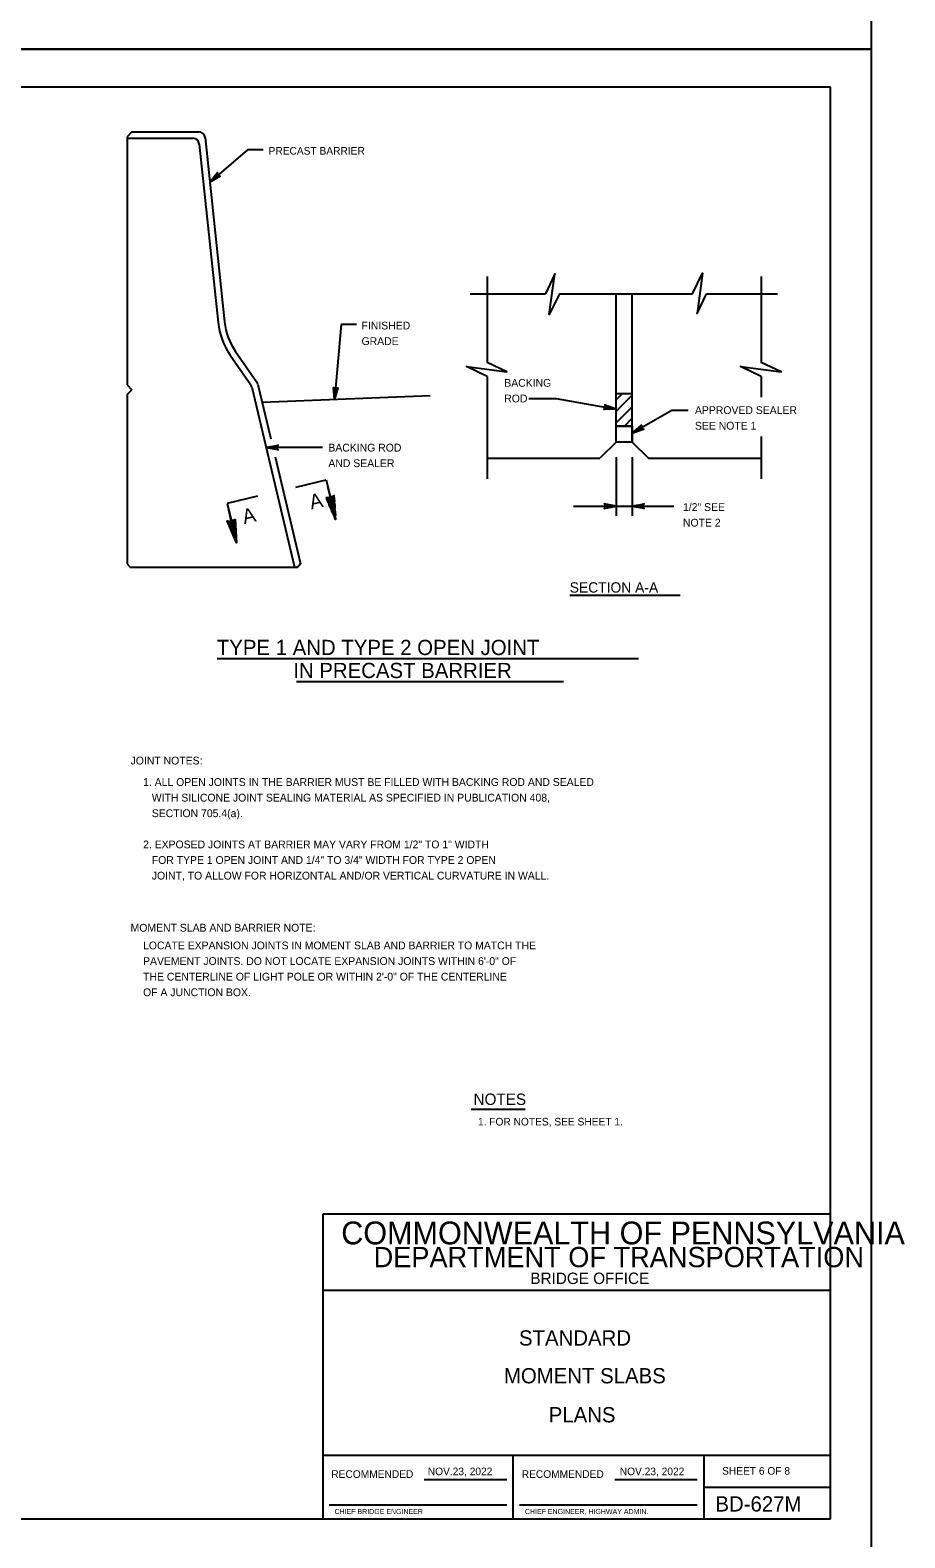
# Model space of a CAD drawing. Extents: x 638167 to 640248, y 296544 to 298920.
# Drawn here: x 639517 to 639862, y 297740 to 298334 of the extents above; entities that cross this region are included whole.
import ezdxf

# ---------------------------------------------------------------- set-up
doc = ezdxf.new("R2010")
doc.units = 0
for name, color, linetype in [('1', 7, 'Continuous'), ('2', 7, 'Continuous'), ('PLT-BNDY', 7, 'Continuous'), ('SIGNATORY TITLES', 7, 'Continuous')]:
    doc.layers.add(name, color=color, linetype=linetype)

msp = doc.modelspace()

# ---------------------------------------------------------------- linework, layer by layer
at = {"layer": '1'}
for p, q in [((639832.78, 298311.48), (639046.78, 298311.48)), ((639832.78, 297747.48), (639832.78, 298311.48)), ((639557.57, 298293.91), (639555.67, 298292.01)), ((639555.67, 298292.01), (639555.67, 298194.22)), ((639555.67, 298291.37), (639581.58, 298291.37)), ((639557.57, 298293.91), (639583.86, 298293.91)), ((639584.1, 298289.1), (639591.52, 298218.78)), ((639586.39, 298291.64), (639594.05, 298219.04)), ((639603.16, 298286.82), (639588.24, 298274.14)), ((639609.32, 298286.82), (639603.16, 298286.82)), ((639697.49, 298236.98), (639697.49, 298203.04)), ((639805.44, 298236.98), (639805.44, 298203.04)), ((639690.79, 298230.11), (639720.44, 298230.11)), ((639725.98, 298230.11), (639778.33, 298230.11)), ((639748.29, 298171.66), (639748.29, 298230.11)), ((639754.64, 298171.66), (639754.64, 298230.11)), ((639783.87, 298230.11), (639811.81, 298230.11)), ((639640.06, 298217.95), (639637.39, 298188.42)), ((639646, 298217.95), (639640.06, 298217.95)), ((639596.32, 298205.89), (639604.47, 298194.19)), ((639598.41, 298207.34), (639606.83, 298195.25)), ((639555.67, 298194.22), (639557.57, 298192.31)), ((639607.22, 298194.38), (639612.28, 298173.02)), ((639697.49, 298197.5), (639697.49, 298157.16)), ((639805.44, 298197.5), (639805.44, 298189.34)), ((639555.67, 298190.41), (639557.57, 298192.31)), ((639555.67, 298190.41), (639555.67, 298123.73)), ((639604.86, 298193.33), (639621.64, 298122.46)), ((639675.03, 298189.92), (639608.9, 298187.28)), ((639713.96, 298188.91), (639724.69, 298188.91)), ((639724.69, 298188.91), (639748.29, 298184.62)), ((639754.64, 298190.71), (639748.29, 298190.71)), ((639748.29, 298188.29), (639750.44, 298190.44)), ((639750.44, 298190.44), (639750.71, 298190.71)), ((639750.44, 298185.91), (639754.64, 298190.11)), ((639748.29, 298183.76), (639750.44, 298185.91)), ((639750.44, 298181.38), (639754.64, 298185.59)), ((639770.18, 298184.19), (639754.64, 298175.18)), ((639776.62, 298184.19), (639770.18, 298184.19)), ((639748.29, 298179.24), (639750.44, 298181.38)), ((639754.64, 298178.01), (639748.29, 298178.01)), ((639751.59, 298178.01), (639754.64, 298181.06)), ((639748.29, 298171.66), (639741.94, 298165.31)), ((639754.64, 298171.66), (639748.29, 298171.66)), ((639754.64, 298171.66), (639760.99, 298165.31)), ((639805.44, 298173.89), (639805.44, 298157.16)), ((639632.62, 298169.54), (639610.49, 298169.54)), ((639613.98, 298165.84), (639623.96, 298123.7)), ((639697.49, 298165.31), (639741.94, 298165.31)), ((639748.29, 298165.74), (639748.29, 298142.57)), ((639754.64, 298165.74), (639754.64, 298142.57)), ((639760.99, 298165.31), (639805.44, 298165.31)), ((639622.18, 298153.95), (639634.11, 298156.77)), ((639634.11, 298156.77), (639635.77, 298149.76)), ((639635.75, 298149.93), (639634.76, 298154.09)), ((639607.03, 298150.36), (639595.1, 298147.54)), ((639595.1, 298147.54), (639596.77, 298140.52)), ((639731.56, 298146.43), (639771.04, 298146.43)), ((639596.71, 298140.68), (639595.73, 298144.85)), ((639555.67, 298123.73), (639556.94, 298122.46)), ((639623.96, 298123.7), (639622.98, 298122.46)), ((639556.94, 298122.46), (639622.98, 298122.46)), ((639730.01, 298111.43), (639773.54, 298111.43)), ((639591.14, 298086.45), (639757.08, 298086.45)), ((639622.39, 298077.3), (639727.52, 298077.3)), ((639691.23, 297908.91), (639712.47, 297908.91)), ((639832.78, 297867.48), (639632.78, 297867.48)), ((639632.78, 297867.48), (639632.78, 297747.48)), ((639832.78, 297747.48), (639832.78, 297867.48)), ((639832.78, 297837.48), (639632.78, 297837.48)), ((639832.78, 297772.48), (639632.78, 297772.48)), ((639707.78, 297747.48), (639707.78, 297772.48)), ((639782.78, 297772.48), (639782.78, 297747.48)), ((639782.78, 297759.98), (639832.78, 297759.98)), ((639635.28, 297752.98), (639705.28, 297752.98)), ((639710.28, 297752.98), (639780.28, 297752.98)), ((639046.78, 297747.48), (639832.78, 297747.48)), ((639632.78, 297747.48), (639832.78, 297747.48))]:
    msp.add_line(p, q, dxfattribs=at)
for points in [[(639588.24, 298274.14), (639591.24, 298277.85), (639591.19, 298277.64), (639591.13, 298277.43), (639591.16, 298277.25), (639591.19, 298277.07), (639591.27, 298276.93), (639591.36, 298276.79), (639591.48, 298276.69), (639591.6, 298276.59), (639591.77, 298276.53), (639591.95, 298276.47), (639592.17, 298276.49), (639592.38, 298276.51), (639588.24, 298274.14), (639592.17, 298276.49), (639591.95, 298276.47), (639588.24, 298274.14), (639591.77, 298276.53), (639591.6, 298276.59), (639588.24, 298274.14), (639591.48, 298276.69), (639591.36, 298276.79), (639588.24, 298274.14), (639591.27, 298276.93), (639591.19, 298277.07), (639588.24, 298274.14), (639591.16, 298277.25), (639591.13, 298277.43), (639588.24, 298274.14), (639591.19, 298277.64)], [(639725.98, 298230.11), (639721.98, 298221.94), (639724.15, 298237.93), (639720.44, 298230.11)], [(639778.33, 298230.11), (639782.33, 298238.28), (639780.16, 298222.29), (639783.87, 298230.11)], [(639697.49, 298197.5), (639689.33, 298201.49), (639705.31, 298199.32), (639697.49, 298203.04)], [(639805.44, 298197.5), (639797.28, 298201.49), (639813.26, 298199.32), (639805.44, 298203.04)], [(639637.39, 298188.42), (639636.94, 298193.17), (639637.05, 298192.98), (639637.16, 298192.79), (639637.3, 298192.68), (639637.45, 298192.58), (639637.61, 298192.54), (639637.76, 298192.49), (639637.92, 298192.51), (639638.08, 298192.52), (639638.25, 298192.6), (639638.41, 298192.68), (639638.55, 298192.85), (639638.69, 298193.02), (639637.39, 298188.42), (639638.55, 298192.85), (639638.41, 298192.68), (639637.39, 298188.42), (639638.25, 298192.6), (639638.08, 298192.52), (639637.39, 298188.42), (639637.92, 298192.51), (639637.76, 298192.49), (639637.39, 298188.42), (639637.61, 298192.54), (639637.45, 298192.58), (639637.39, 298188.42), (639637.3, 298192.68), (639637.16, 298192.79), (639637.39, 298188.42), (639637.05, 298192.98)], [(639748.29, 298184.62), (639743.51, 298184.6), (639743.71, 298184.69), (639743.91, 298184.78), (639744.03, 298184.92), (639744.15, 298185.05), (639744.21, 298185.21), (639744.26, 298185.36), (639744.27, 298185.51), (639744.27, 298185.67), (639744.2, 298185.85), (639744.14, 298186.02), (639743.98, 298186.17), (639743.83, 298186.33), (639748.29, 298184.62), (639743.98, 298186.17), (639744.14, 298186.02), (639748.29, 298184.62), (639744.2, 298185.85), (639744.27, 298185.67), (639748.29, 298184.62), (639744.27, 298185.51), (639744.26, 298185.36), (639748.29, 298184.62), (639744.21, 298185.21), (639744.15, 298185.05), (639748.29, 298184.62), (639744.03, 298184.92), (639743.91, 298184.78), (639748.29, 298184.62), (639743.71, 298184.69)], [(639754.64, 298175.18), (639758.26, 298178.3), (639758.17, 298178.1), (639758.08, 298177.9), (639758.08, 298177.72), (639758.07, 298177.54), (639758.13, 298177.39), (639758.19, 298177.24), (639758.29, 298177.11), (639758.39, 298176.99), (639758.55, 298176.9), (639758.71, 298176.81), (639758.93, 298176.79), (639759.15, 298176.78), (639754.64, 298175.18), (639758.93, 298176.79), (639758.71, 298176.81), (639754.64, 298175.18), (639758.55, 298176.9), (639758.39, 298176.99), (639754.64, 298175.18), (639758.29, 298177.11), (639758.19, 298177.24), (639754.64, 298175.18), (639758.13, 298177.39), (639758.07, 298177.54), (639754.64, 298175.18), (639758.08, 298177.72), (639758.08, 298177.9), (639754.64, 298175.18), (639758.17, 298178.1)], [(639610.49, 298169.54), (639615.19, 298170.43), (639615.01, 298170.3), (639614.82, 298170.17), (639614.73, 298170.02), (639614.64, 298169.86), (639614.61, 298169.7), (639614.58, 298169.54), (639614.61, 298169.39), (639614.64, 298169.23), (639614.73, 298169.07), (639614.82, 298168.91), (639615.01, 298168.79), (639615.19, 298168.66), (639610.49, 298169.54), (639615.01, 298168.79), (639614.82, 298168.91), (639610.49, 298169.54), (639614.73, 298169.07), (639614.64, 298169.23), (639610.49, 298169.54), (639614.61, 298169.39), (639614.58, 298169.54), (639610.49, 298169.54), (639614.61, 298169.7), (639614.64, 298169.86), (639610.49, 298169.54), (639614.73, 298170.02), (639614.82, 298170.17), (639610.49, 298169.54), (639615.01, 298170.3)], [(639634.07, 298149.86), (639637.82, 298141.17), (639637.23, 298150.61), (639637.05, 298150.46), (639637.3, 298149.5), (639637.38, 298148.28), (639636.86, 298150.34), (639636.67, 298150.25), (639637.47, 298146.81), (639637.55, 298145.54), (639636.46, 298150.15), (639636.25, 298150.05), (639637.63, 298144.25), (639637.72, 298142.82), (639636.03, 298149.97), (639635.82, 298149.93), (639637.79, 298141.6), (639637.82, 298141.18), (639637.33, 298142.29), (639635.6, 298149.85), (639635.39, 298149.83), (639636.85, 298143.4), (639636.38, 298144.5), (639635.13, 298149.81), (639634.93, 298149.77), (639635.85, 298145.74), (639635.31, 298147), (639634.67, 298149.78), (639634.43, 298149.79), (639634.86, 298148.04), (639634.31, 298149.31), (639634.24, 298149.83)], [(639748.29, 298146.43), (639743.6, 298147.31), (639743.78, 298147.18), (639743.96, 298147.06), (639744.05, 298146.9), (639744.14, 298146.74), (639744.17, 298146.59), (639744.2, 298146.43), (639744.17, 298146.27), (639744.14, 298146.11), (639744.05, 298145.96), (639743.96, 298145.8), (639743.78, 298145.67), (639743.6, 298145.55), (639748.29, 298146.43), (639743.78, 298145.67), (639743.96, 298145.8), (639748.29, 298146.43), (639744.05, 298145.96), (639744.14, 298146.11), (639748.29, 298146.43), (639744.17, 298146.27), (639744.2, 298146.43), (639748.29, 298146.43), (639744.17, 298146.59), (639744.14, 298146.74), (639748.29, 298146.43), (639744.05, 298146.9), (639743.96, 298147.06), (639748.29, 298146.43), (639743.78, 298147.18)], [(639754.64, 298146.43), (639759.34, 298147.31), (639759.16, 298147.18), (639758.98, 298147.06), (639758.89, 298146.9), (639758.79, 298146.74), (639758.77, 298146.59), (639758.74, 298146.43), (639758.77, 298146.27), (639758.79, 298146.11), (639758.89, 298145.96), (639758.98, 298145.8), (639759.16, 298145.67), (639759.34, 298145.55), (639754.64, 298146.43), (639759.16, 298145.67), (639758.98, 298145.8), (639754.64, 298146.43), (639758.89, 298145.96), (639758.79, 298146.11), (639754.64, 298146.43), (639758.77, 298146.27), (639758.74, 298146.43), (639754.64, 298146.43), (639758.77, 298146.59), (639758.79, 298146.74), (639754.64, 298146.43), (639758.89, 298146.9), (639758.98, 298147.06), (639754.64, 298146.43), (639759.16, 298147.18)], [(639598.24, 298141.37), (639598.79, 298131.93), (639595.08, 298140.62), (639595.31, 298140.57), (639595.51, 298139.6), (639595.99, 298138.48), (639595.53, 298140.55), (639595.75, 298140.56), (639596.57, 298137.12), (639597.07, 298135.96), (639595.97, 298140.56), (639596.21, 298140.57), (639597.58, 298134.77), (639598.14, 298133.44), (639596.44, 298140.59), (639596.64, 298140.65), (639598.62, 298132.32), (639598.79, 298131.94), (639598.72, 298133.15), (639596.88, 298140.68), (639597.08, 298140.76), (639598.65, 298134.35), (639598.58, 298135.55), (639597.32, 298140.86), (639597.51, 298140.91), (639598.5, 298136.89), (639598.42, 298138.26), (639597.74, 298141.04), (639597.95, 298141.15), (639598.36, 298139.39), (639598.28, 298140.77), (639598.1, 298141.27)]]:
    msp.add_lwpolyline(points, dxfattribs=at)
msp.add_lwpolyline([(639748.29, 298178.01), (639754.64, 298178.01), (639754.64, 298171.66), (639748.29, 298171.66)], close=True, dxfattribs=at)
for centre, radius, start, end in [((639581.58, 298288.83), 2.54, 6.02066, 90), ((639583.86, 298291.37), 2.54, 6.02066, 90), ((639618.99, 298221.68), 27.62, 186.02066, 214.85446), ((639618.99, 298221.68), 25.08, 186.02066, 214.85446), ((639602.38, 298192.74), 2.54, 13.32453, 34.85446), ((639604.74, 298193.8), 2.54, 13.32453, 34.85446), ((639634.73, 298154.12), 4.31, 261.20072, 305.44834), ((639595.74, 298144.89), 4.31, 261.20072, 305.44834)]:
    msp.add_arc(centre, radius, start, end, dxfattribs=at)
at = {"layer": '2'}
for p, q in [((639672.75, 297762.98), (639705.28, 297762.98)), ((639747.75, 297762.98), (639780.28, 297762.98))]:
    msp.add_line(p, q, dxfattribs=at)
at = {"layer": 'PLT-BNDY'}
for points in [[(639007.78, 298920.48), (639848.78, 298920.48), (639848.78, 298326.48), (639007.78, 298326.48)], [(639007.78, 298326.48), (639848.78, 298326.48), (639848.78, 297732.48), (639007.78, 297732.48)]]:
    msp.add_lwpolyline(points, close=True, dxfattribs=at)

# ---------------------------------------------------------------- texts
at = {"layer": '1'}
for s, height, p in [('PRECAST BARRIER', 3, (639611.41, 298284.93)), ('FINISHED', 3.072, (639648.02, 298216.06)), ('GRADE', 3.072, (639648.02, 298209.91)), ('BACKING', 3.072, (639704.25, 298193.47)), ('ROD', 3.072, (639704.25, 298187.32)), ('APPROVED SEALER', 3.072, (639779.35, 298182.74)), ('SEE NOTE 1', 3.072, (639779.35, 298176.59)), ('BACKING ROD', 3.072, (639634.96, 298167.96)), ('AND SEALER', 3.072, (639634.96, 298161.82)), ('1/2" SEE', 3.072, (639774.63, 298144.54)), ('NOTE 2', 3.072, (639774.63, 298138.4)), ('SECTION A-A', 4.08, (639730.01, 298112.38)), ('TYPE 1 AND TYPE 2 OPEN JOINT', 6, (639591.02, 298087.78)), ('IN PRECAST BARRIER', 6, (639621.14, 298078.71)), ('JOINT NOTES:', 3.072, (639557.06, 298044.67)), ('1. ALL OPEN JOINTS IN THE BARRIER MUST BE FILLED WITH BACKING ROD AND SEALED', 3.072, (639561.98, 298036.21)), ('   WITH SILICONE JOINT SEALING MATERIAL AS SPECIFIED IN PUBLICATION 408, ', 3.072, (639561.98, 298030.06)), ('   SECTION 705.4(a).', 3.072, (639561.98, 298023.92)), ('2. EXPOSED JOINTS AT BARRIER MAY VARY FROM 1/2" TO 1" WIDTH', 3.072, (639561.98, 298011.63)), ('   FOR TYPE 1 OPEN JOINT AND 1/4" TO 3/4" WIDTH FOR TYPE 2 OPEN', 3.072, (639561.98, 298005.49)), ('   JOINT, TO ALLOW FOR HORIZONTAL AND/OR VERTICAL CURVATURE IN WALL.', 3.072, (639561.98, 297999.34)), ('MOMENT SLAB AND BARRIER NOTE:', 3.072, (639557.06, 297978.82)), ('LOCATE EXPANSION JOINTS IN MOMENT SLAB AND BARRIER TO MATCH THE', 3.072, (639561.98, 297971.83)), ('PAVEMENT JOINTS. DO NOT LOCATE EXPANSION JOINTS WITHIN 6\'-0" OF', 3.072, (639561.98, 297965.68)), ('THE CENTERLINE OF LIGHT POLE OR WITHIN 2\'-0" OF THE CENTERLINE', 3.072, (639561.98, 297959.54)), ('OF A JUNCTION BOX.', 3.072, (639561.98, 297953.39)), ('NOTES', 4.5, (639692.12, 297910.52)), ('1. FOR NOTES, SEE SHEET 1.', 3, (639693.87, 297902.44)), ('COMMONWEALTH OF PENNSYLVANIA', 9, (639640.03, 297855.6)), ('DEPARTMENT OF TRANSPORTATION', 8.0002, (639652.78, 297846.6)), ('BRIDGE OFFICE', 4.5, (639714.52, 297839.98)), ('STANDARD', 6, (639710.03, 297815.73)), ('MOMENT SLABS', 6.0001, (639704.11, 297800.85)), ('PLANS', 6, (639721.74, 297785.48)), ('RECOMMENDED', 3, (639636.11, 297763.6)), ('RECOMMENDED', 3, (639711.12, 297763.6)), ('SHEET 6 OF 8', 3, (639790.04, 297764.86)), ('BD-627M', 6, (639787.41, 297750.35))]:
    msp.add_text(s, height=height, dxfattribs=at).set_placement(p)
for p in [(639628.22, 298145.11), (639601.81, 298139.35)]:
    msp.add_text('A', height=5.77, rotation=13.27318, dxfattribs=at).set_placement(p)
at = {"layer": 'SIGNATORY TITLES'}
for s, height, p in [('NOV.23, 2022', 3, (639674.12, 297764.66)), ('NOV.23, 2022', 3, (639749.74, 297764.66)), ('CHIEF BRIDGE ENGINEER', 2, (639637.37, 297749.35)), ('CHIEF ENGINEER, HIGHWAY ADMIN.', 2, (639712.37, 297749.35))]:
    msp.add_text(s, height=height, dxfattribs=at).set_placement(p)

doc.saveas('drawing.dxf')
